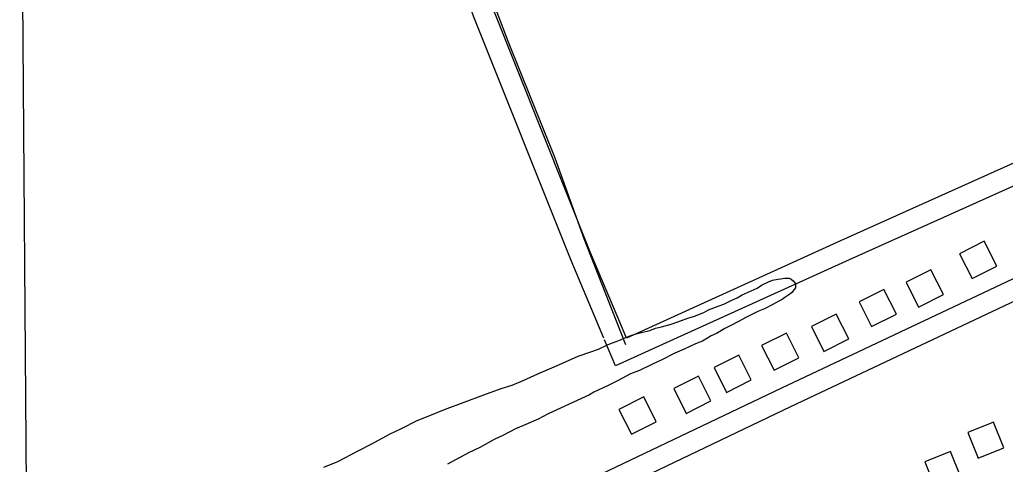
# Model space of a CAD drawing. Extents: x 3567028 to 3605064, y 510945 to 536587.
# Drawn here: x 3571081 to 3572503, y 533330 to 533971 of the extents above; entities that cross this region are included whole.
import ezdxf

# ---------------------------------------------------------------- set-up
doc = ezdxf.new("R2010")
doc.units = 0
for name, color, linetype in [('V-BLDG-OTLN', 7, 'Continuous'), ('V-DTCH-CNTR', 7, 'Continuous'), ('V-GRID-FRAM', 7, 'Continuous'), ('V-ROAD-CNTR', 7, 'Continuous'), ('V-SITE-VEGE', 7, 'Continuous')]:
    doc.layers.add(name, color=color, linetype=linetype)

msp = doc.modelspace()

# ---------------------------------------------------------------- linework, layer by layer
at = {"layer": 'V-BLDG-OTLN'}
for points in [[(3572454.7, 533597.9), (3572490.4, 533615.9), (3572472.4, 533651.6), (3572436.7, 533633.6)], [(3572377.7, 533556.8), (3572413.4, 533574.9), (3572395.4, 533610.6), (3572359.7, 533592.6)], [(3572309.9, 533528.5), (3572345.6, 533546.5), (3572327.6, 533582.2), (3572291.9, 533564.2)], [(3572241.1, 533492.8), (3572276.8, 533510.8), (3572258.8, 533546.5), (3572223, 533528.5)], [(3572169.2, 533465.6), (3572204.9, 533483.6), (3572186.9, 533519.3), (3572151.2, 533501.3)], [(3572100.6, 533433.7), (3572136.3, 533451.7), (3572118.3, 533487.5), (3572082.6, 533469.4)], [(3572042.5, 533403.4), (3572078.2, 533421.5), (3572060.2, 533457.2), (3572024.5, 533439.2)], [(3571963.6, 533373.5), (3571999.3, 533391.5), (3571981.3, 533427.2), (3571945.6, 533409.2)], [(3572463.6, 533339), (3572500.7, 533353.9), (3572485.8, 533391), (3572448.7, 533376.1)], [(3572401.6, 533296.6), (3572438.7, 533311.6), (3572423.8, 533348.7), (3572386.7, 533333.7)]]:
    msp.add_lwpolyline(points, close=True, dxfattribs=at)
at = {"layer": 'V-DTCH-CNTR'}
msp.add_lwpolyline([(3571555.1, 534535.3), (3571589.4, 534456.4), (3571637, 534331.2), (3571678.6, 534217.5), (3571731, 534083), (3571785.6, 533939.1), (3571852.9, 533771.8), (3571894.8, 533655.7), (3571941.7, 533536.9), (3571954.8, 533502.6)], dxfattribs=at)
at = {"layer": 'V-GRID-FRAM'}
msp.add_lwpolyline([(3571081.5, 534531.3), (3602744.1, 534798.4), (3602905.4, 516616.2), (3571226.9, 516349), (3571081.5, 534531.3)], dxfattribs=at)
at = {"layer": 'V-ROAD-CNTR'}
for points in [[(3571948.1, 533531.4), (3571904.3, 533635.1), (3571764.1, 533986.5), (3571626.5, 534374.6), (3571600.3, 534440.4)], [(3571923.9, 533511.7), (3571876.5, 533623.7), (3571736, 533975.9), (3571598.4, 534364), (3571572.8, 534428.4)], [(3572863.5, 533920.6), (3572265, 533652.1), (3571966.8, 533516.6)], [(3572892.5, 533900.7), (3572277.3, 533624.7), (3571983, 533491)], [(3571322.2, 533032.3), (3571331.6, 533037), (3571569.9, 533150.3), (3571889.3, 533301.2), (3572180.5, 533440.3), (3572505.4, 533593.6), (3572750.2, 533710), (3572810.6, 533737), (3572847, 533750.7), (3572884.4, 533753), (3572915.4, 533750.2), (3572952.6, 533741.7), (3572993.5, 533718.6)], [(3571334.9, 533005.1), (3571344.8, 533010), (3571582.8, 533123.2), (3571902.1, 533274.1), (3572193.4, 533413.2), (3572518.3, 533566.5), (3572762.7, 533682.7), (3572822, 533709.3), (3572853.4, 533721), (3572884, 533722.9), (3572910.6, 533720.5), (3572941.6, 533713.4), (3572980, 533691.8)], [(3571966.8, 533516.6), (3571956.4, 533511.9), (3571948.1, 533531.4)], [(3571983, 533491), (3571940.8, 533471.9), (3571924.7, 533509.7)]]:
    msp.add_lwpolyline(points, dxfattribs=at)
at = {"layer": 'V-SITE-VEGE'}
for p, q in [((3572161.2, 533593.2), (3572167.1, 533595.4)), ((3572167.1, 533595.4), (3572174.7, 533597)), ((3572174.7, 533597), (3572178.8, 533597.6)), ((3572178.8, 533597.6), (3572184.6, 533598.6)), ((3572184.6, 533598.6), (3572191, 533598.5)), ((3572191, 533598.5), (3572193.9, 533596.8)), ((3572193.9, 533596.8), (3572196.8, 533594.4)), ((3572196.8, 533594.4), (3572200.2, 533590.8)), ((3572123, 533574.5), (3572144.8, 533584.1)), ((3572144.8, 533584.1), (3572151.2, 533588.1)), ((3572151.2, 533588.1), (3572161.2, 533593.2)), ((3572200.1, 533584.4), (3572194.8, 533577.5)), ((3572200.2, 533590.8), (3572200.1, 533584.4)), ((3572096.6, 533560.9), (3572108.3, 533566.5)), ((3572108.3, 533566.5), (3572116, 533569.9)), ((3572116, 533569.9), (3572123, 533574.5)), ((3572180.7, 533567.8), (3572175.9, 533565)), ((3572184.8, 533570.7), (3572180.7, 533567.8)), ((3572191.8, 533575.2), (3572184.8, 533570.7)), ((3572194.8, 533577.5), (3572191.8, 533575.2)), ((3572067.9, 533549.1), (3572074.9, 533552.5)), ((3572074.9, 533552.5), (3572088.4, 533558.1)), ((3572088.4, 533558.1), (3572096.6, 533560.9)), ((3572155.4, 533554.2), (3572146, 533550.2)), ((3572166.5, 533559.8), (3572155.4, 533554.2)), ((3572175.9, 533565), (3572166.5, 533559.8)), ((3572030.4, 533535.6), (3572045, 533540.7)), ((3572045, 533540.7), (3572054.4, 533543.4)), ((3572054.4, 533543.4), (3572067.9, 533549.1)), ((3572129.6, 533542.3), (3572117.8, 533536.1)), ((3572146, 533550.2), (3572129.6, 533542.3)), ((3571978.2, 533520.1), (3571989.9, 533522.8)), ((3571989.9, 533522.8), (3571998.1, 533526.2)), ((3571998.1, 533526.2), (3572006.9, 533528.4)), ((3572006.9, 533528.4), (3572021, 533532.3)), ((3572021, 533532.3), (3572030.4, 533535.6)), ((3572098.4, 533525.9), (3572086.1, 533518.5)), ((3572107.8, 533530.4), (3572098.4, 533525.9)), ((3572117.8, 533536.1), (3572107.8, 533530.4)), ((3571937.8, 533505.5), (3571947.8, 533509.5)), ((3571947.8, 533509.5), (3571954.2, 533512.3)), ((3571954.2, 533512.3), (3571964.2, 533516.2)), ((3571964.2, 533516.2), (3571970.6, 533517.9)), ((3571970.6, 533517.9), (3571978.2, 533520.1)), ((3572078.4, 533515.1), (3572066.1, 533507.7)), ((3572086.1, 533518.5), (3572078.4, 533515.1)), ((3571904.9, 533492), (3571916.1, 533495.9)), ((3571916.1, 533495.9), (3571930.2, 533502.7)), ((3571930.2, 533502.7), (3571937.8, 533505.5)), ((3572039.7, 533495.9), (3572026.2, 533490.2)), ((3572056.1, 533503.8), (3572039.7, 533495.9)), ((3572066.1, 533507.7), (3572056.1, 533503.8)), ((3571855.7, 533471.8), (3571886.8, 533485.9)), ((3571886.8, 533485.9), (3571904.9, 533492)), ((3572007.4, 533480.6), (3571993.9, 533474.4)), ((3572026.2, 533490.2), (3572007.4, 533480.6)), ((3571828.7, 533460.5), (3571855.7, 533471.8)), ((3571993.9, 533474.4), (3571975.1, 533465.3)), ((3571807.6, 533450.9), (3571828.7, 533460.5)), ((3571962.2, 533460.3), (3571943.4, 533450.6)), ((3571975.1, 533465.3), (3571962.2, 533460.3)), ((3571750.7, 533430.2), (3571775.9, 533439.1)), ((3571775.9, 533439.1), (3571791.7, 533444.1)), ((3571791.7, 533444.1), (3571807.6, 533450.9)), ((3571929.9, 533443.8), (3571909.3, 533434.2)), ((3571943.4, 533450.6), (3571929.9, 533443.8)), ((3571693.8, 533408.9), (3571750.7, 533430.2)), ((3571902.9, 533430.3), (3571843.6, 533402.6)), ((3571909.3, 533434.2), (3571902.9, 533430.3)), ((3571654.5, 533393.1), (3571670.4, 533399.3)), ((3571670.4, 533399.3), (3571693.8, 533408.9)), ((3571828.9, 533395.2), (3571807.8, 533386.2)), ((3571843.6, 533402.6), (3571828.9, 533395.2)), ((3571615.8, 533373.9), (3571632.2, 533381.8)), ((3571632.2, 533381.8), (3571654.5, 533393.1)), ((3571796.6, 533381.1), (3571779, 533372)), ((3571807.8, 533386.2), (3571796.6, 533381.1)), ((3571588.2, 533359.1), (3571615.8, 533373.9)), ((3571779, 533372), (3571765.5, 533365.8)), ((3571569.4, 533349.5), (3571588.2, 533359.1)), ((3571744.9, 533354.5), (3571729.6, 533347.1)), ((3571765.5, 533365.8), (3571744.9, 533354.5)), ((3571540, 533334.2), (3571569.4, 533349.5)), ((3571729.6, 533347.1), (3571698.5, 533330.1)), ((3571520, 533325.8), (3571540, 533334.2))]:
    msp.add_line(p, q, dxfattribs=at)

doc.saveas('drawing.dxf')
